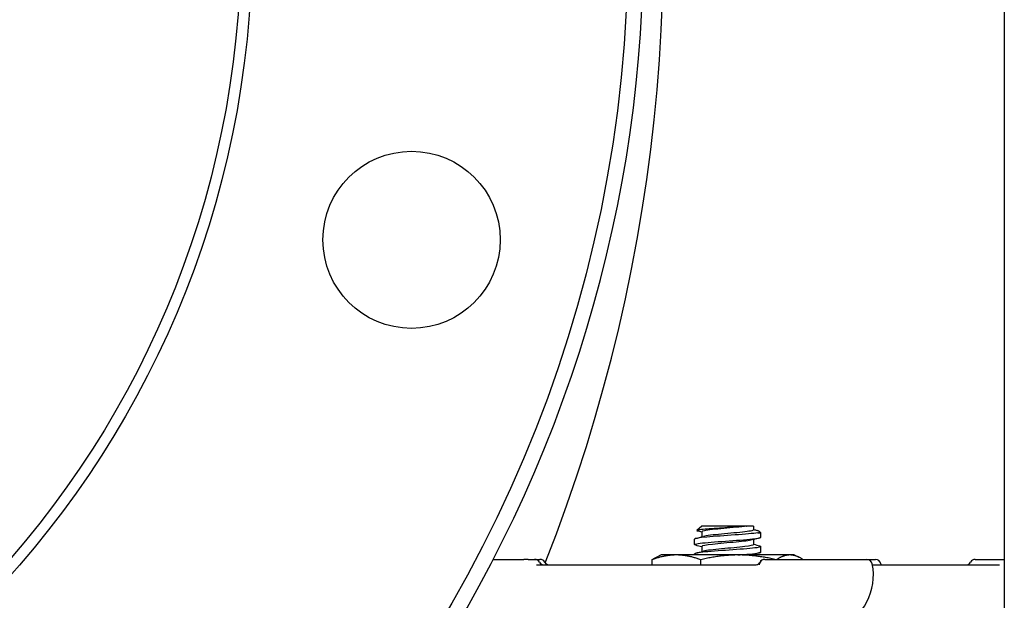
# Model space of a CAD drawing. Header units: inches. Extents: x 24 to 1128, y -69 to 748.
# Tile 465 of 656: x 614.85 to 620.4, y 346.7 to 349.98. Entities that reach past the tile are written whole.
import ezdxf

# ---------------------------------------------------------------- set-up
doc = ezdxf.new("R2010")
doc.units = ezdxf.units.IN
doc.header["$LTSCALE"] = 32
doc.header["$MEASUREMENT"] = 0
doc.layers.add('Visible (ANSI)', color=7, linetype='Continuous', lineweight=30)

msp = doc.modelspace()

# ---------------------------------------------------------------- linework, layer by layer
at = {"layer": 'Visible (ANSI)'}
for p, q in [((620.40363, 374.85867), (620.40363, 339.10867)), ((618.69618, 347.12229), (618.66969, 347.09782)), ((618.94758, 347.12229), (618.69618, 347.12229)), ((618.94758, 347.12229), (618.94901, 347.12229)), ((618.98897, 347.12229), (618.94901, 347.12229)), ((618.98897, 347.12229), (618.98897, 347.10146)), ((618.65563, 347.01813), (618.65563, 347.04902)), ((618.6973, 347.09069), (618.6973, 347.06202)), ((618.98897, 347.04679), (618.98897, 347.01813)), ((619.01266, 347.08483), (619.03063, 347.08483)), ((619.02184, 347.09296), (619.03063, 347.08483)), ((619.03063, 347.05979), (619.03063, 347.08483)), ((618.6973, 347.00735), (618.6973, 346.97869)), ((619.03063, 346.97646), (619.03063, 347.00735)), ((617.52035, 346.93492), (617.69354, 346.93492)), ((617.71676, 346.93492), (617.69354, 346.93492)), ((617.71676, 346.93492), (617.75349, 346.93492)), ((617.75349, 346.93492), (617.7838, 346.93492)), ((618.41586, 346.93274), (618.41586, 346.90367)), ((618.46813, 346.95979), (618.44236, 346.94778)), ((618.55311, 346.95979), (618.46813, 346.95979)), ((618.904, 346.95979), (618.55311, 346.95979)), ((618.65563, 346.95979), (618.65563, 346.96568)), ((618.69037, 346.93274), (618.69037, 346.90367)), ((619.19402, 346.95979), (618.904, 346.95979)), ((618.98897, 346.96346), (618.98897, 346.95979)), ((619.0522, 346.93492), (619.0518, 346.93492)), ((619.0522, 346.93492), (619.62783, 346.93492)), ((619.21813, 346.95979), (619.19402, 346.95979)), ((619.21813, 346.95979), (619.2439, 346.94778)), ((619.62783, 346.93492), (619.67687, 346.93492)), ((620.23987, 346.93492), (620.4002, 346.93492)), ((620.40363, 346.93492), (620.4002, 346.93492)), ((617.76405, 346.90367), (618.99923, 346.90367)), ((619.65967, 346.90367), (620.37593, 346.90367))]:
    msp.add_line(p, q, dxfattribs=at)
for centre, radius in [((610.78063, 350.42117), 7.5), ((610.78063, 350.42117), 5.378), ((610.78063, 350.42117), 5.315), ((617.05915, 348.73885), 0.5)]:
    msp.add_circle(centre, radius, dxfattribs=at)
for centre, radius, start, end in [((608.93281, 350.42117), 9.54783, 338.457142, 43.918627), ((610.78063, 350.42117), 7.588, 134.247392, 45.752608), ((617.75349, 346.90367), 0.03125, 30, 90), ((617.7838, 346.90367), 0.03125, 30, 90), ((619.0522, 346.90367), 0.03125, 90, 168.46304), ((619.05179, 346.90367), 0.03125, 90, 154.03741), ((619.62783, 346.90367), 0.03125, 11.53696, 90), ((619.67687, 346.90367), 0.03125, 11.53696, 90), ((620.23987, 346.90367), 0.03125, 90, 150), ((617.80762, 346.93492), 0.03125, 210, 270), ((617.83792, 346.93492), 0.03125, 210, 270), ((619.34002, 346.84492), 0.325, 168.46304, 169.61462), ((619.34002, 346.84492), 0.325, 215.65173, 11.53696), ((619.38906, 346.84492), 0.325, 10.41457, 11.53696), ((620.18574, 346.93492), 0.03125, 307.9089, 330)]:
    msp.add_arc(centre, radius, start, end, dxfattribs=at)
for points, knots in [([(618.94758, 347.12229), (618.93978, 347.12145), (618.93088, 347.12061), (618.9102, 347.11885), (618.89832, 347.11794), (618.86688, 347.11567), (618.84679, 347.11434), (618.80594, 347.11165), (618.78558, 347.11032), (618.74729, 347.10762), (618.72982, 347.10629), (618.7002, 347.1036), (618.68851, 347.10227), (618.67265, 347.09957), (618.66885, 347.09824), (618.66966, 347.09623), (618.67106, 347.09556), (618.67353, 347.0949)], [-1.5503297, -1.5503297, -1.5503297, -1.5503297, -1.4577971, -1.4577971, -1.3550285, -1.3550285, -1.200467, -1.200467, -1.0416694, -1.0416694, -0.8786368, -0.8786368, -0.7113708, -0.7113708, -0.5398726, -0.5398726, -0.4524454, -0.4524454, -0.4524454, -0.4524454]), ([(618.94901, 347.12229), (618.9167, 347.11802), (618.8672, 347.11375), (618.82078, 347.10948), (618.77436, 347.10521), (618.73231, 347.10093), (618.71186, 347.09666), (618.70232, 347.09467), (618.6976, 347.09268), (618.69762, 347.09069)], [5.4707142, 5.4707142, 5.4707142, 5.4707142, 6.4370964, 6.4370964, 6.4370964, 7.4033745, 7.4033745, 7.4033745, 7.8539816, 7.8539816, 7.8539816, 7.8539816]), ([(618.98868, 347.10146), (618.98876, 347.09986), (618.98574, 347.09826), (618.9795, 347.09666), (618.96285, 347.09238), (618.9237, 347.08811), (618.87809, 347.08384), (618.83248, 347.07957), (618.78169, 347.07529), (618.74651, 347.07102), (618.728, 347.06877), (618.71408, 347.06653), (618.70586, 347.06428)], [4.712389, 4.712389, 4.712389, 4.712389, 5.0747039, 5.0747039, 5.0747039, 6.041129, 6.041129, 6.041129, 7.0074496, 7.0074496, 7.0074496, 7.515828, 7.515828, 7.515828, 7.515828]), ([(619.01266, 347.08483), (619.01815, 347.08646), (619.0215, 347.0881), (619.02364, 347.09146), (619.02238, 347.09317), (619.01642, 347.09602), (619.01314, 347.09714), (619.00895, 347.09827)], [-0.89666376, -0.89666376, -0.89666376, -0.89666376, -0.7697294, -0.7697294, -0.64162523, -0.64162523, -0.55966115, -0.55966115, -0.55966115, -0.55966115]), ([(618.66259, 347.01459), (618.65406, 347.01689), (618.65347, 347.0192), (618.66168, 347.02151), (618.67599, 347.02552), (618.71666, 347.02954), (618.76878, 347.03355), (618.82073, 347.03756), (618.88293, 347.04156), (618.93265, 347.04556), (618.98278, 347.0496), (619.01912, 347.05363), (619.02823, 347.05767), (619.02983, 347.05838), (619.03058, 347.05909), (619.03053, 347.05979)], [-14.4041511, -14.4041511, -14.4041511, -14.4041511, -13.8824397, -13.8824397, -13.8824397, -12.9741281, -12.9741281, -12.9741281, -12.0686207, -12.0686207, -12.0686207, -11.1558883, -11.1558883, -11.1558883, -10.9955743, -10.9955743, -10.9955743, -10.9955743]), ([(619.01266, 347.08483), (618.98843, 347.08082), (618.93972, 347.07681), (618.88439, 347.07279), (618.82906, 347.06878), (618.76832, 347.06477), (618.72442, 347.06076), (618.68159, 347.05684), (618.6557, 347.05293), (618.65564, 347.04902)], [5.153766, 5.153766, 5.153766, 5.153766, 6.061332, 6.061332, 6.061332, 6.968806, 6.968806, 6.968806, 7.8539816, 7.8539816, 7.8539816, 7.8539816]), ([(618.98069, 347.04453), (618.96604, 347.04055), (618.9321, 347.03658), (618.89074, 347.0326), (618.84637, 347.02833), (618.79469, 347.02406), (618.75685, 347.01979), (618.7201, 347.01564), (618.69739, 347.0115), (618.6973, 347.00735)], [11.3337279, 11.3337279, 11.3337279, 11.3337279, 12.2338185, 12.2338185, 12.2338185, 13.1994868, 13.1994868, 13.1994868, 14.1371669, 14.1371669, 14.1371669, 14.1371669]), ([(619.02391, 347.01089), (619.03642, 347.00747), (619.03053, 347.00404), (619.007, 347.00062), (618.97945, 346.99661), (618.92832, 346.9926), (618.87233, 346.98859), (618.81634, 346.98458), (618.75671, 346.98057), (618.71526, 346.97656), (618.67776, 346.97294), (618.65588, 346.96931), (618.65567, 346.96568)], [10.7285901, 10.7285901, 10.7285901, 10.7285901, 11.5030786, 11.5030786, 11.5030786, 12.4100129, 12.4100129, 12.4100129, 13.3168593, 13.3168593, 13.3168593, 14.1371669, 14.1371669, 14.1371669, 14.1371669]), ([(618.9889, 347.01813), (618.98866, 347.0144), (618.97079, 347.01068), (618.94026, 347.00696), (618.90524, 347.00269), (618.85455, 346.99842), (618.80891, 346.99415), (618.76329, 346.98988), (618.72398, 346.98561), (618.70708, 346.98135), (618.70655, 346.98121), (618.70605, 346.98108), (618.70556, 346.98095)], [10.9955743, 10.9955743, 10.9955743, 10.9955743, 11.8375116, 11.8375116, 11.8375116, 12.8032209, 12.8032209, 12.8032209, 13.7688308, 13.7688308, 13.7688308, 13.7990133, 13.7990133, 13.7990133, 13.7990133]), ([(618.90107, 346.95979), (618.9051, 346.96009), (618.90908, 346.96039), (618.913, 346.96069), (618.96566, 346.96471), (619.00755, 346.96872), (619.02328, 346.97273), (619.02815, 346.97398), (619.03048, 346.97522), (619.0304, 346.97646)], [-18.5353967, -18.5353967, -18.5353967, -18.5353967, -18.4677138, -18.4677138, -18.4677138, -17.5597228, -17.5597228, -17.5597228, -17.2787596, -17.2787596, -17.2787596, -17.2787596]), ([(618.99923, 346.90367), (619.00257, 346.90367), (619.00579, 346.90426), (619.01154, 346.90616), (619.01395, 346.90749), (619.01796, 346.91024), (619.01938, 346.91162), (619.02149, 346.91391), (619.02215, 346.91482), (619.02308, 346.91621), (619.02335, 346.91669), (619.0236, 346.91716), (619.02366, 346.91727), (619.0237, 346.91735)], [0, 0, 0, 0, 0.008547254, 0.008547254, 0.018178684, 0.018178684, 0.02951811, 0.02951811, 0.041152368, 0.041152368, 0.052786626, 0.052786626, 0.058171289, 0.058171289, 0.058171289, 0.058171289]), ([(620.1986, 346.90367), (620.19922, 346.90454), (620.20003, 346.90559), (620.20219, 346.90788), (620.20331, 346.90899), (620.20494, 346.91026)], [0.339440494, 0.339440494, 0.339440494, 0.339440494, 0.347792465, 0.347792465, 0.353712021, 0.353712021, 0.353712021, 0.353712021])]:
    msp.add_open_spline(points, degree=3, knots=knots, dxfattribs=at)
for points in [[(618.6973, 347.08846), (618.68938, 347.09062), (618.68146, 347.09276), (618.67353, 347.0949)], [(618.98897, 347.10369), (618.99563, 347.10187), (619.00229, 347.10007), (619.00895, 347.09827)], [(618.66228, 347.05256), (618.67671, 347.05643), (618.69115, 347.06033), (618.70556, 347.06428)], [(619.02399, 347.05625), (619.00955, 347.05238), (618.99512, 347.04848), (618.98071, 347.04453)], [(618.6973, 347.00513), (618.68563, 347.00831), (618.67396, 347.01145), (618.66228, 347.01459)], [(618.98897, 347.02035), (619.00063, 347.01717), (619.01231, 347.01402), (619.02399, 347.01089)], [(618.66228, 346.96923), (618.67671, 346.9731), (618.69115, 346.97699), (618.70556, 346.98095)], [(618.98041, 346.9612), (618.97871, 346.96073), (618.97677, 346.96026), (618.97459, 346.95979)], [(619.02399, 346.97292), (619.00955, 346.96905), (618.99512, 346.96515), (618.98071, 346.9612)]]:
    msp.add_open_spline(points, degree=3, dxfattribs=at)
for points, weights in [([(618.55311, 346.95979), (618.48942, 346.95979), (618.41586, 346.93274)], [1, 1.0379548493, 1]), ([(618.41586, 346.93274), (618.42962, 346.94184), (618.44236, 346.94778)], [1, 1.01244739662, 1.01673047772]), ([(618.69037, 346.93274), (618.61681, 346.95979), (618.55311, 346.95979)], [1, 1.0379548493, 1]), ([(618.904, 346.95979), (618.80485, 346.95979), (618.69037, 346.93274)], [1, 1.0379548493, 1]), ([(619.10827, 346.93492), (618.99935, 346.95979), (618.904, 346.95979)], [1.0028933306, 1.03644839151, 1]), ([(619.19402, 346.95979), (619.15993, 346.95979), (619.12099, 346.93492)], [1, 1.03644839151, 1.0028933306]), ([(619.26705, 346.93492), (619.22811, 346.95979), (619.19402, 346.95979)], [1.0028933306, 1.03644839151, 1])]:
    msp.add_rational_spline(points, weights, degree=2, dxfattribs=at)

doc.saveas('drawing.dxf')
